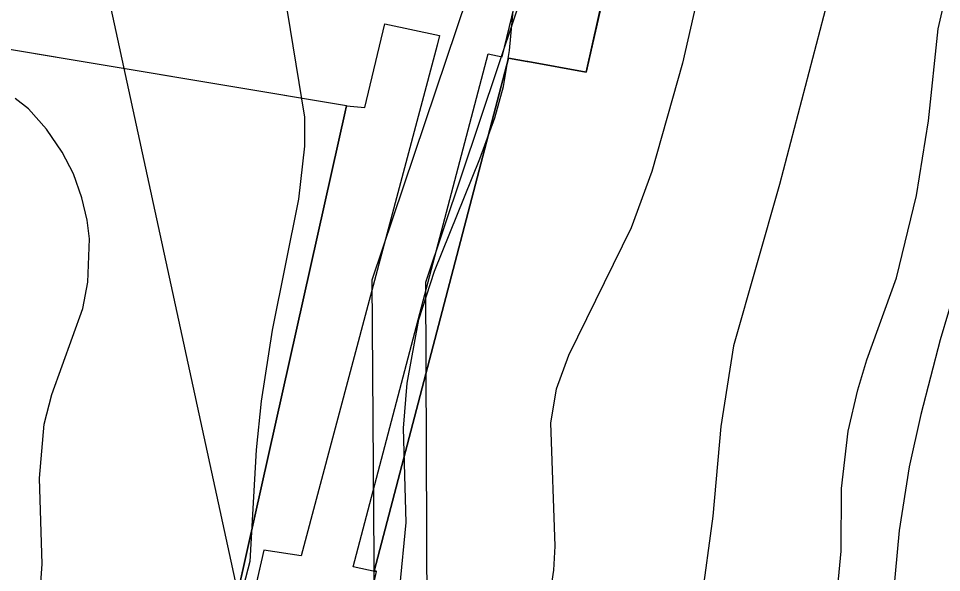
# Model space of a CAD drawing. Extents: x -662620 to -656370, y -1067090 to -1062990.
# Drawn here: x -658438.7 to -658085.6, y -1065892.9 to -1065680.9 of the extents above; entities that cross this region are included whole.
import ezdxf

# ---------------------------------------------------------------- set-up
doc = ezdxf.new("R2010")
doc.units = 0
for name, color, linetype in [('ELEK__VEDENÍ_VN_-_NADZEMNÍ', 7, 'Continuous'), ('ELEK__VEDENÍ_VVN_-_NADZEMNÍ', 7, 'Continuous'), ('OVOCNÝ_SAD_-_NAVRŽENÝ', 7, 'Continuous'), ('VRSTEVNICE_ZDŮRAZNĚNÁ', 7, 'Continuous'), ('VRSTEVNICE_ZÁKLADNÍ', 7, 'Continuous')]:
    doc.layers.add(name, color=color, linetype=linetype)

msp = doc.modelspace()

# ---------------------------------------------------------------- linework, layer by layer
at = {"layer": 'ELEK__VEDENÍ_VN_-_NADZEMNÍ'}
msp.add_lwpolyline([(-658329.68, -1066275.66), (-658331.53, -1066007.67), (-658377.43, -1065796.27), (-658425.98, -1065572.49), (-658431.73, -1065546.01)], dxfattribs=at)
at = {"layer": 'ELEK__VEDENÍ_VVN_-_NADZEMNÍ'}
for points in [[(-658143.6, -1065366.43), (-658167.84, -1065439.13), (-658202.48, -1065541.95), (-658241.62, -1065658.23), (-658283.03, -1065781.93), (-658282.55, -1065909.7), (-658281.02, -1066039.46), (-658280.08, -1066204), (-658279.27, -1066280.92)], [(-658166.37, -1065373.74), (-658226.48, -1065552.24), (-658303.49, -1065780.98), (-658301.72, -1066029.74), (-658299.99, -1066275.27)]]:
    msp.add_lwpolyline(points, dxfattribs=at)
at = {"layer": 'OVOCNÝ_SAD_-_NAVRŽENÝ'}
for p, q in [((-658221.5, -1065701.5), (-658165.55, -1065451.1)), ((-658165.55, -1065451.1), (-658221.5, -1065701.5)), ((-658253.71, -1065695.6), (-658195.57, -1065457.3)), ((-658306.2, -1065715), (-658298.6, -1065683)), ((-658298.6, -1065683), (-658277.69, -1065687.42)), ((-658277.69, -1065687.42), (-658278.6, -1065691.2)), ((-658456.9, -1065690.2), (-658313.2, -1065714.2)), ((-658278.6, -1065691.2), (-658330.62, -1065886.51)), ((-658310.7, -1065890.7), (-658259, -1065694.5)), ((-658259, -1065694.5), (-658253.71, -1065695.6)), ((-658302.7, -1065892.3), (-658251.21, -1065696.07)), ((-658251.21, -1065696.07), (-658302.7, -1065892.3)), ((-658251.21, -1065696.07), (-658244.07, -1065697.41)), ((-658244.07, -1065697.41), (-658251.21, -1065696.07)), ((-658244.07, -1065697.41), (-658243.92, -1065697.43)), ((-658243.92, -1065697.43), (-658244.07, -1065697.41)), ((-658243.92, -1065697.43), (-658221.5, -1065701.5)), ((-658221.5, -1065701.5), (-658243.92, -1065697.43)), ((-658313.2, -1065714.2), (-658313.74, -1065716.61)), ((-658313.7, -1065716.62), (-658313.2, -1065714.4)), ((-658313.2, -1065714.4), (-658306.2, -1065715)), ((-658313.74, -1065716.61), (-658350.95, -1065883.3)), ((-658350.95, -1065883.3), (-658313.7, -1065716.62)), ((-658397.29, -1066090.9), (-658350.95, -1065883.3)), ((-658350.95, -1065883.3), (-658397.29, -1066090.9)), ((-658344.83, -1065884.27), (-658393.43, -1066097.13)), ((-658330.62, -1065886.51), (-658344.83, -1065884.27)), ((-658350, -1066104), (-658301.7, -1065892.4)), ((-658301.9, -1065892.6), (-658310.7, -1065890.7)), ((-658301.84, -1065892.39), (-658302.7, -1065892.3)), ((-658302.7, -1065892.3), (-658301.84, -1065892.39)), ((-658301.84, -1065892.39), (-658301.9, -1065892.6)), ((-658301.7, -1065892.4), (-658301.84, -1065892.39))]:
    msp.add_line(p, q, dxfattribs=at)
msp.add_lwpolyline([(-658350, -1066104), (-658301.7, -1065892.4), (-658301.84, -1065892.39), (-658302.7, -1065892.3), (-658251.21, -1065696.07), (-658244.07, -1065697.41), (-658243.92, -1065697.43), (-658221.5, -1065701.5), (-658165.55, -1065451.1)], dxfattribs=at)
for points in [[(-658301.84, -1065892.39), (-658301.9, -1065892.6), (-658310.7, -1065890.7), (-658259, -1065694.5), (-658253.71, -1065695.6), (-658195.57, -1065457.3), (-658164.91, -1065449.23), (-658165.55, -1065451.1), (-658221.5, -1065701.5), (-658243.92, -1065697.43), (-658244.07, -1065697.41), (-658251.21, -1065696.07), (-658302.7, -1065892.3)], [(-658277.69, -1065687.42), (-658278.6, -1065691.2), (-658330.62, -1065886.51), (-658344.83, -1065884.27), (-658393.43, -1066097.13), (-658395.8, -1066096.8), (-658397.8, -1066095.4), (-658397.29, -1066090.9), (-658350.95, -1065883.3), (-658313.7, -1065716.62), (-658313.2, -1065714.4), (-658306.2, -1065715), (-658298.6, -1065683)], [(-658313.74, -1065716.61), (-658350.95, -1065883.3), (-658397.29, -1066090.9), (-658398.3, -1066095.4), (-658422.68, -1066089.69), (-658422.63, -1066089.51), (-658443.73, -1066084.72), (-658443.76, -1066084.83), (-658491, -1066076), (-658510.2, -1066072.3), (-658523.4, -1066069.5), (-658528.1, -1066066.8), (-658530.1, -1066062.8), (-658502.8, -1065945.7), (-658491.5, -1065895.8), (-658465.4, -1065787.9), (-658461.6, -1065748.9), (-658456.9, -1065690.2), (-658313.2, -1065714.2)]]:
    msp.add_lwpolyline(points, close=True, dxfattribs=at)
at = {"layer": 'VRSTEVNICE_ZDŮRAZNĚNÁ'}
msp.add_lwpolyline([(-658125.15, -1065658.62), (-658147.59, -1065744.38), (-658165.17, -1065806.13), (-658170.03, -1065837), (-658173.03, -1065871.31), (-658177.61, -1065904.18), (-658183.18, -1065930.2), (-658184.75, -1065941.34), (-658190.47, -1065963.64), (-658192.34, -1065981.18)], dxfattribs=at)
at = {"layer": 'VRSTEVNICE_ZÁKLADNÍ'}
for points in [[(-658441.75, -1065596.59), (-658414.3, -1065603.16), (-658398.87, -1065607.88), (-658383.43, -1065614.89), (-658374.85, -1065620.46), (-658363.42, -1065631.04), (-658354.84, -1065641.47), (-658346.84, -1065653.48), (-658339.98, -1065667.2), (-658335.98, -1065678.2), (-658329.26, -1065718.65), (-658329.26, -1065729.8), (-658331.55, -1065750.1), (-658341.69, -1065800.13), (-658345.84, -1065827.28), (-658347.84, -1065845.87), (-658350.27, -1065888.6), (-658352.7, -1065897.89), (-658356.84, -1065907.9), (-658373.28, -1065935.91), (-658379.28, -1065950.21), (-658381.54, -1065958.04)], [(-658441.75, -1065596.59), (-658414.3, -1065603.16), (-658398.87, -1065607.88), (-658383.43, -1065614.89), (-658374.85, -1065620.46), (-658363.42, -1065631.04), (-658354.84, -1065641.47), (-658346.84, -1065653.48), (-658339.98, -1065667.2), (-658335.98, -1065678.2), (-658329.26, -1065718.65), (-658329.26, -1065729.8), (-658331.55, -1065750.1), (-658341.69, -1065800.13), (-658345.84, -1065827.28), (-658347.84, -1065845.87), (-658350.27, -1065888.6), (-658352.7, -1065897.89), (-658356.84, -1065907.9), (-658373.28, -1065935.91), (-658379.28, -1065950.21), (-658381.54, -1065958.04)], [(-658177.61, -1065666.63), (-658184.75, -1065698.07), (-658196.47, -1065739.52), (-658204.33, -1065760.96), (-658228.35, -1065809.85), (-658233.06, -1065822.71), (-658235.21, -1065835.57), (-658233.49, -1065882.74), (-658234.06, -1065891.89), (-658236.49, -1065907.9), (-658242.35, -1065930.2), (-658252.36, -1065956.78), (-658256.51, -1065965.93), (-658261.22, -1065972.76)], [(-658177.61, -1065666.63), (-658184.75, -1065698.07), (-658196.47, -1065739.52), (-658204.33, -1065760.96), (-658228.35, -1065809.85), (-658233.06, -1065822.71), (-658235.21, -1065835.57), (-658233.49, -1065882.74), (-658234.06, -1065891.89), (-658236.49, -1065907.9), (-658242.35, -1065930.2), (-658252.36, -1065956.78), (-658256.51, -1065965.93), (-658261.22, -1065972.76)], [(-658170.67, -1065983.84), (-658165.31, -1065976.65), (-658155.45, -1065964.36), (-658140.01, -1065943.35), (-658133.87, -1065932.2), (-658128.87, -1065917.9), (-658125.58, -1065900.75), (-658124.01, -1065884.74), (-658123.86, -1065860.73), (-658121.29, -1065838.72), (-658117.57, -1065823), (-658114.14, -1065811.56), (-658102.85, -1065780.12), (-658095.13, -1065748.67), (-658090.56, -1065720.08), (-658086.84, -1065684.92), (-658082.27, -1065664.91)], [(-658170.67, -1065983.84), (-658165.31, -1065976.65), (-658155.45, -1065964.36), (-658140.01, -1065943.35), (-658133.87, -1065932.2), (-658128.87, -1065917.9), (-658125.58, -1065900.75), (-658124.01, -1065884.74), (-658123.86, -1065860.73), (-658121.29, -1065838.72), (-658117.57, -1065823), (-658114.14, -1065811.56), (-658102.85, -1065780.12), (-658095.13, -1065748.67), (-658090.56, -1065720.08), (-658086.84, -1065684.92), (-658082.27, -1065664.91)], [(-658319.87, -1065965.59), (-658314.82, -1065957.07), (-658307.82, -1065945.06), (-658300.81, -1065929.62), (-658296.1, -1065914.19), (-658292.81, -1065898.75), (-658290.38, -1065873.74), (-658291.38, -1065837.57), (-658290.09, -1065820.42), (-658285.52, -1065796.12), (-658279.52, -1065777.54), (-658262.22, -1065734.66), (-658256.51, -1065718.94), (-658253.22, -1065706.93), (-658250.93, -1065693.21), (-658249.07, -1065673.77)], [(-658319.87, -1065965.59), (-658314.82, -1065957.07), (-658307.82, -1065945.06), (-658300.81, -1065929.62), (-658296.1, -1065914.19), (-658292.81, -1065898.75), (-658290.38, -1065873.74), (-658291.38, -1065837.57), (-658290.09, -1065820.42), (-658285.52, -1065796.12), (-658279.52, -1065777.54), (-658262.22, -1065734.66), (-658256.51, -1065718.94), (-658253.22, -1065706.93), (-658250.93, -1065693.21), (-658249.07, -1065673.77)], [(-658060.69, -1065680.92), (-658064.69, -1065698.07), (-658067.26, -1065715.22), (-658070.12, -1065742.38), (-658073.41, -1065760.96), (-658086.13, -1065803.84), (-658093.56, -1065832.43), (-658097.99, -1065852.44), (-658101.85, -1065876.74), (-658105.71, -1065919.62), (-658109, -1065934.77), (-658111.57, -1065943.35), (-658116.86, -1065953.35), (-658129.87, -1065966.93), (-658140.69, -1065979.92), (-658144.96, -1065986.98)], [(-658060.69, -1065680.92), (-658064.69, -1065698.07), (-658067.26, -1065715.22), (-658070.12, -1065742.38), (-658073.41, -1065760.96), (-658086.13, -1065803.84), (-658093.56, -1065832.43), (-658097.99, -1065852.44), (-658101.85, -1065876.74), (-658105.71, -1065919.62), (-658109, -1065934.77), (-658111.57, -1065943.35), (-658116.86, -1065953.35), (-658129.87, -1065966.93), (-658140.69, -1065979.92), (-658144.96, -1065986.98)], [(-658443.36, -1065950.48), (-658438.18, -1065928.8), (-658430.31, -1065898.46), (-658429.74, -1065889.6), (-658430.74, -1065856.73), (-658428.88, -1065836.15), (-658426.02, -1065824.71), (-658414.16, -1065791.84), (-658412.16, -1065781.83), (-658411.59, -1065765.25), (-658412.44, -1065758.1), (-658414.45, -1065749.53), (-658417.73, -1065740.38), (-658422.02, -1065732.09), (-658428.02, -1065723.23), (-658434.88, -1065715.51), (-658440.03, -1065711.51)], [(-658443.36, -1065950.48), (-658438.18, -1065928.8), (-658430.31, -1065898.46), (-658429.74, -1065889.6), (-658430.74, -1065856.73), (-658428.88, -1065836.15), (-658426.02, -1065824.71), (-658414.16, -1065791.84), (-658412.16, -1065781.83), (-658411.59, -1065765.25), (-658412.44, -1065758.1), (-658414.45, -1065749.53), (-658417.73, -1065740.38), (-658422.02, -1065732.09), (-658428.02, -1065723.23), (-658434.88, -1065715.51), (-658440.03, -1065711.51)]]:
    msp.add_lwpolyline(points, dxfattribs=at)

doc.saveas('drawing.dxf')
